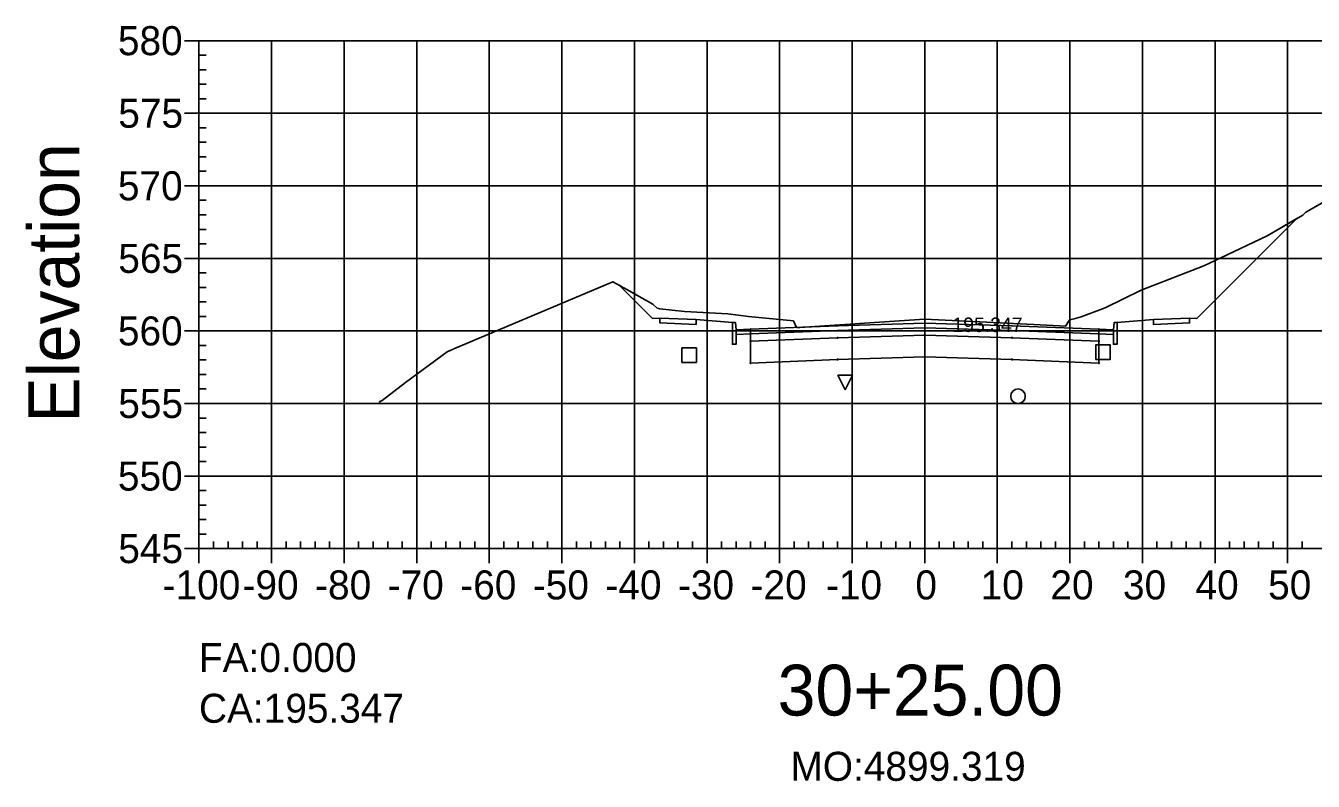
# Model space of a CAD drawing. Extents: x 704834 to 709892, y 372981 to 377533.
# Drawn here: x 706563 to 706740.4, y 373400.8 to 373504.9 of the extents above; entities that cross this region are included whole.
import ezdxf

# ---------------------------------------------------------------- set-up
doc = ezdxf.new("R2010")
doc.units = 0
for name, color, linetype in [('1', 7, 'Continuous'), ('10', 7, 'Continuous'), ('13', 7, 'Continuous'), ('14', 7, 'Continuous'), ('4', 7, 'Continuous'), ('57', 7, 'Continuous'), ('59', 7, 'Continuous'), ('60', 7, 'Continuous'), ('Default_Xsect', 7, 'Continuous'), ('Existing', 7, 'Continuous')]:
    doc.layers.add(name, color=color, linetype=linetype)

msp = doc.modelspace()

# ---------------------------------------------------------------- linework, layer by layer
for points in [[(706724.37, 373464.54), (706738.13, 373478.3)], [(706649.37, 373464.54), (706644.82, 373469.1)], [(706650.37, 373464.58), (706649.37, 373464.54)], [(706660.37, 373463.98), (706655.37, 373464.38)], [(706713.37, 373463.98), (706718.37, 373464.38)], [(706723.37, 373464.58), (706724.37, 373464.54)]]:
    msp.add_lwpolyline(points)
for points in [[(706655.37, 373464.38), (706650.37, 373464.58), (706650.37, 373463.92), (706655.37, 373463.72)], [(706660.87, 373462.98), (706660.79, 373463.98), (706660.37, 373463.98), (706660.37, 373460.98), (706660.87, 373460.98)], [(706662.87, 373463.06), (706660.87, 373462.98), (706660.87, 373462.32), (706662.87, 373462.4)], [(706686.87, 373463.24), (706698.87, 373462.88), (706710.87, 373462.4), (706710.87, 373463.06), (706698.87, 373463.54), (706686.87, 373463.9), (706674.87, 373463.54), (706662.87, 373463.06), (706662.87, 373462.4), (706674.87, 373462.88)], [(706686.87, 373462.24), (706698.87, 373461.88), (706710.87, 373461.4), (706710.87, 373462.4), (706698.87, 373462.88), (706686.87, 373463.24), (706674.87, 373462.88), (706662.87, 373462.4), (706662.87, 373461.4), (706674.87, 373461.88)], [(706686.82, 373463.19), (706686.92, 373463.19), (706686.92, 373463.29), (706686.82, 373463.29)], [(706710.87, 373462.4), (706712.87, 373462.32), (706712.87, 373462.98), (706710.87, 373463.06)], [(706712.87, 373460.98), (706713.37, 373460.98), (706713.37, 373463.98), (706712.96, 373463.98), (706712.87, 373462.98)], [(706718.37, 373463.72), (706723.37, 373463.92), (706723.37, 373464.58), (706718.37, 373464.38)], [(706662.82, 373461.35), (706662.92, 373461.35), (706662.92, 373461.45), (706662.82, 373461.45)], [(706686.87, 373459.24), (706698.87, 373458.88), (706710.87, 373458.4), (706710.87, 373461.4), (706698.87, 373461.88), (706686.87, 373462.24), (706674.87, 373461.88), (706662.87, 373461.4), (706662.87, 373458.4), (706674.87, 373458.88)], [(706674.82, 373461.83), (706674.92, 373461.83), (706674.92, 373461.93), (706674.82, 373461.93)], [(706686.82, 373462.19), (706686.92, 373462.19), (706686.92, 373462.29), (706686.82, 373462.29)], [(706698.82, 373461.83), (706698.92, 373461.83), (706698.92, 373461.93), (706698.82, 373461.93)], [(706710.82, 373461.35), (706710.92, 373461.35), (706710.92, 373461.45), (706710.82, 373461.45)], [(706662.82, 373458.35), (706662.92, 373458.35), (706662.92, 373458.45), (706662.82, 373458.45)], [(706674.82, 373458.83), (706674.92, 373458.83), (706674.92, 373458.93), (706674.82, 373458.93)], [(706686.82, 373459.19), (706686.92, 373459.19), (706686.92, 373459.29), (706686.82, 373459.29)], [(706698.82, 373458.83), (706698.92, 373458.83), (706698.92, 373458.93), (706698.82, 373458.93)], [(706710.82, 373458.35), (706710.92, 373458.35), (706710.92, 373458.45), (706710.82, 373458.45)]]:
    msp.add_lwpolyline(points, close=True)
at = {"layer": '1'}
for points in [[(706644.82, 373469.1), (706645.42, 373468.78), (706649.39, 373466.49), (706650.02, 373465.95), (706650.35, 373465.86), (706653.79, 373465.51), (706659.75, 373465.18), (706662.59, 373464.81), (706668.78, 373464.23), (706669.22, 373463.31), (706669.23, 373463.28), (706669.68, 373463.31), (706686.84, 373464.45), (706695.43, 373464.03), (706704.59, 373463.58), (706706.28, 373463.48), (706706.78, 373464.27), (706706.81, 373464.34), (706707.44, 373464.5), (706708.41, 373464.75), (706711.75, 373466.01), (706716.67, 373468.43), (706725.31, 373471.77), (706727.67, 373472.9), (706734.03, 373475.92), (706738.13, 373478.3), (706724.37, 373464.54), (706723.37, 373464.58), (706723.37, 373463.92), (706718.37, 373463.72), (706718.37, 373464.38), (706713.37, 373463.98), (706713.37, 373460.98), (706712.87, 373460.98), (706712.87, 373462.32), (706710.87, 373462.4), (706710.87, 373461.4), (706710.87, 373458.4), (706698.87, 373458.88), (706686.87, 373459.24), (706674.87, 373458.88), (706662.87, 373458.4), (706662.87, 373461.4), (706662.87, 373462.4), (706660.87, 373462.32), (706660.87, 373460.98), (706660.37, 373460.98), (706660.37, 373463.98), (706655.37, 373464.38), (706655.37, 373463.72), (706650.37, 373463.92), (706650.37, 373464.58), (706649.37, 373464.54)], [(706675.9, 373454.72), (706674.9, 373456.72), (706676.9, 373456.72)]]:
    msp.add_lwpolyline(points, close=True, dxfattribs=at)
at = {"layer": '10'}
msp.add_lwpolyline([(706653.41, 373458.48), (706655.41, 373458.48), (706655.41, 373460.48), (706653.41, 373460.48)], close=True, dxfattribs=at)
at = {"layer": '13'}
msp.add_circle((706699.72, 373453.82), 1, dxfattribs=at)
at = {"layer": '14'}
for points in [[(706738.13, 373478.3), (706738.13, 373478.35), (706738.13, 373478.3), (706738.08, 373478.3), (706738.13, 373478.3), (706738.13, 373478.25), (706738.13, 373478.3), (706738.18, 373478.3)], [(706644.82, 373469.1), (706644.82, 373469.15), (706644.82, 373469.1), (706644.77, 373469.1), (706644.82, 373469.1), (706644.82, 373469.05), (706644.82, 373469.1), (706644.87, 373469.1)], [(706662.87, 373463.06), (706662.87, 373463.11), (706662.87, 373463.06), (706662.82, 373463.06), (706662.87, 373463.06), (706662.87, 373463.01), (706662.87, 373463.06), (706662.92, 373463.06)], [(706674.87, 373463.54), (706674.87, 373463.59), (706674.87, 373463.54), (706674.82, 373463.54), (706674.87, 373463.54), (706674.87, 373463.49), (706674.87, 373463.54), (706674.92, 373463.54)], [(706686.87, 373463.9), (706686.87, 373463.95), (706686.87, 373463.9), (706686.82, 373463.9), (706686.87, 373463.9), (706686.87, 373463.85), (706686.87, 373463.9), (706686.92, 373463.9)], [(706698.87, 373463.54), (706698.87, 373463.59), (706698.87, 373463.54), (706698.82, 373463.54), (706698.87, 373463.54), (706698.87, 373463.49), (706698.87, 373463.54), (706698.92, 373463.54)], [(706710.87, 373463.06), (706710.87, 373463.11), (706710.87, 373463.06), (706710.82, 373463.06), (706710.87, 373463.06), (706710.87, 373463.01), (706710.87, 373463.06), (706710.92, 373463.06)]]:
    msp.add_lwpolyline(points, dxfattribs=at)
at = {"layer": '4'}
msp.add_lwpolyline([(706710.44, 373458.89), (706712.44, 373458.89), (706712.44, 373460.89), (706710.44, 373460.89)], close=True, dxfattribs=at)
at = {"layer": '57'}
for p, q in [((706584.87, 373502.82), (706586.87, 373502.82)), ((706586.87, 373502.82), (706786.87, 373502.82)), ((706586.87, 373432.82), (706586.87, 373502.82)), ((706586.87, 373432.82), (706586.87, 373502.82)), ((706596.87, 373432.82), (706596.87, 373502.82)), ((706606.87, 373432.82), (706606.87, 373502.82)), ((706616.87, 373432.82), (706616.87, 373502.82)), ((706626.87, 373432.82), (706626.87, 373502.82)), ((706636.87, 373432.82), (706636.87, 373502.82)), ((706646.87, 373432.82), (706646.87, 373502.82)), ((706656.87, 373432.82), (706656.87, 373502.82)), ((706666.87, 373432.82), (706666.87, 373502.82)), ((706676.87, 373432.82), (706676.87, 373502.82)), ((706686.87, 373432.82), (706686.87, 373502.82)), ((706696.87, 373432.82), (706696.87, 373502.82)), ((706706.87, 373432.82), (706706.87, 373502.82)), ((706716.87, 373432.82), (706716.87, 373502.82)), ((706726.87, 373432.82), (706726.87, 373502.82)), ((706736.87, 373432.82), (706736.87, 373502.82)), ((706586.87, 373500.82), (706587.87, 373500.82)), ((706586.87, 373498.82), (706587.87, 373498.82)), ((706586.87, 373496.82), (706587.87, 373496.82)), ((706586.87, 373494.82), (706587.87, 373494.82)), ((706584.87, 373492.82), (706586.87, 373492.82)), ((706586.87, 373492.82), (706786.87, 373492.82)), ((706586.87, 373490.82), (706587.87, 373490.82)), ((706586.87, 373488.82), (706587.87, 373488.82)), ((706586.87, 373486.82), (706587.87, 373486.82)), ((706586.87, 373484.82), (706587.87, 373484.82)), ((706584.87, 373482.82), (706586.87, 373482.82)), ((706586.87, 373482.82), (706786.87, 373482.82)), ((706586.87, 373480.82), (706587.87, 373480.82)), ((706586.87, 373478.82), (706587.87, 373478.82)), ((706586.87, 373476.82), (706587.87, 373476.82)), ((706586.87, 373474.82), (706587.87, 373474.82)), ((706584.87, 373472.82), (706586.87, 373472.82)), ((706586.87, 373472.82), (706786.87, 373472.82)), ((706586.87, 373470.82), (706587.87, 373470.82)), ((706586.87, 373468.82), (706587.87, 373468.82)), ((706586.87, 373466.82), (706587.87, 373466.82)), ((706586.87, 373464.82), (706587.87, 373464.82)), ((706584.87, 373462.82), (706586.87, 373462.82)), ((706586.87, 373462.82), (706786.87, 373462.82)), ((706586.87, 373460.82), (706587.87, 373460.82)), ((706586.87, 373458.82), (706587.87, 373458.82)), ((706586.87, 373456.82), (706587.87, 373456.82)), ((706586.87, 373454.82), (706587.87, 373454.82)), ((706584.87, 373452.82), (706586.87, 373452.82)), ((706586.87, 373452.82), (706786.87, 373452.82)), ((706586.87, 373450.82), (706587.87, 373450.82)), ((706586.87, 373448.82), (706587.87, 373448.82)), ((706586.87, 373446.82), (706587.87, 373446.82)), ((706586.87, 373444.82), (706587.87, 373444.82)), ((706584.87, 373442.82), (706586.87, 373442.82)), ((706586.87, 373442.82), (706786.87, 373442.82)), ((706586.87, 373440.82), (706587.87, 373440.82)), ((706586.87, 373438.82), (706587.87, 373438.82)), ((706586.87, 373436.82), (706587.87, 373436.82)), ((706586.87, 373434.82), (706587.87, 373434.82)), ((706588.87, 373432.82), (706588.87, 373433.82)), ((706590.87, 373432.82), (706590.87, 373433.82)), ((706592.87, 373432.82), (706592.87, 373433.82)), ((706594.87, 373432.82), (706594.87, 373433.82)), ((706598.87, 373432.82), (706598.87, 373433.82)), ((706600.87, 373432.82), (706600.87, 373433.82)), ((706602.87, 373432.82), (706602.87, 373433.82)), ((706604.87, 373432.82), (706604.87, 373433.82)), ((706608.87, 373432.82), (706608.87, 373433.82)), ((706610.87, 373432.82), (706610.87, 373433.82)), ((706612.87, 373432.82), (706612.87, 373433.82)), ((706614.87, 373432.82), (706614.87, 373433.82)), ((706618.87, 373432.82), (706618.87, 373433.82)), ((706620.87, 373432.82), (706620.87, 373433.82)), ((706622.87, 373432.82), (706622.87, 373433.82)), ((706624.87, 373432.82), (706624.87, 373433.82)), ((706628.87, 373432.82), (706628.87, 373433.82)), ((706630.87, 373432.82), (706630.87, 373433.82)), ((706632.87, 373432.82), (706632.87, 373433.82)), ((706634.87, 373432.82), (706634.87, 373433.82)), ((706638.87, 373432.82), (706638.87, 373433.82)), ((706640.87, 373432.82), (706640.87, 373433.82)), ((706642.87, 373432.82), (706642.87, 373433.82)), ((706644.87, 373432.82), (706644.87, 373433.82)), ((706648.87, 373432.82), (706648.87, 373433.82)), ((706650.87, 373432.82), (706650.87, 373433.82)), ((706652.87, 373432.82), (706652.87, 373433.82)), ((706654.87, 373432.82), (706654.87, 373433.82)), ((706658.87, 373432.82), (706658.87, 373433.82)), ((706660.87, 373432.82), (706660.87, 373433.82)), ((706662.87, 373432.82), (706662.87, 373433.82)), ((706664.87, 373432.82), (706664.87, 373433.82)), ((706668.87, 373432.82), (706668.87, 373433.82)), ((706670.87, 373432.82), (706670.87, 373433.82)), ((706672.87, 373432.82), (706672.87, 373433.82)), ((706674.87, 373432.82), (706674.87, 373433.82)), ((706678.87, 373432.82), (706678.87, 373433.82)), ((706680.87, 373432.82), (706680.87, 373433.82)), ((706682.87, 373432.82), (706682.87, 373433.82)), ((706684.87, 373432.82), (706684.87, 373433.82)), ((706688.87, 373432.82), (706688.87, 373433.82)), ((706690.87, 373432.82), (706690.87, 373433.82)), ((706692.87, 373432.82), (706692.87, 373433.82)), ((706694.87, 373432.82), (706694.87, 373433.82)), ((706698.87, 373432.82), (706698.87, 373433.82)), ((706700.87, 373432.82), (706700.87, 373433.82)), ((706702.87, 373432.82), (706702.87, 373433.82)), ((706704.87, 373432.82), (706704.87, 373433.82)), ((706708.87, 373432.82), (706708.87, 373433.82)), ((706710.87, 373432.82), (706710.87, 373433.82)), ((706712.87, 373432.82), (706712.87, 373433.82)), ((706714.87, 373432.82), (706714.87, 373433.82)), ((706718.87, 373432.82), (706718.87, 373433.82)), ((706720.87, 373432.82), (706720.87, 373433.82)), ((706722.87, 373432.82), (706722.87, 373433.82)), ((706724.87, 373432.82), (706724.87, 373433.82)), ((706728.87, 373432.82), (706728.87, 373433.82)), ((706730.87, 373432.82), (706730.87, 373433.82)), ((706732.87, 373432.82), (706732.87, 373433.82)), ((706734.87, 373432.82), (706734.87, 373433.82)), ((706738.87, 373432.82), (706738.87, 373433.82)), ((706584.87, 373432.82), (706586.87, 373432.82)), ((706586.87, 373432.82), (706786.87, 373432.82)), ((706586.87, 373432.82), (706786.87, 373432.82)), ((706586.87, 373430.82), (706586.87, 373432.82)), ((706596.87, 373430.82), (706596.87, 373432.82)), ((706606.87, 373430.82), (706606.87, 373432.82)), ((706616.87, 373430.82), (706616.87, 373432.82)), ((706626.87, 373430.82), (706626.87, 373432.82)), ((706636.87, 373430.82), (706636.87, 373432.82)), ((706646.87, 373430.82), (706646.87, 373432.82)), ((706656.87, 373430.82), (706656.87, 373432.82)), ((706666.87, 373430.82), (706666.87, 373432.82)), ((706676.87, 373430.82), (706676.87, 373432.82)), ((706686.87, 373430.82), (706686.87, 373432.82)), ((706696.87, 373430.82), (706696.87, 373432.82)), ((706706.87, 373430.82), (706706.87, 373432.82)), ((706716.87, 373430.82), (706716.87, 373432.82)), ((706726.87, 373430.82), (706726.87, 373432.82)), ((706736.87, 373430.82), (706736.87, 373432.82))]:
    msp.add_line(p, q, dxfattribs=at)
at = {"layer": 'Default_Xsect'}
msp.add_lwpolyline([(706644.82, 373469.1), (706649.37, 373464.54), (706650.37, 373464.58), (706655.37, 373464.38), (706660.37, 373463.98), (706660.79, 373463.98), (706660.87, 373462.98), (706662.87, 373463.06), (706674.87, 373463.54), (706686.87, 373463.9), (706698.87, 373463.54), (706710.87, 373463.06), (706712.87, 373462.98), (706712.96, 373463.98), (706713.37, 373463.98), (706718.37, 373464.38), (706723.37, 373464.58), (706724.37, 373464.54), (706738.13, 373478.3)], dxfattribs=at)
at = {"layer": 'Existing'}
msp.add_lwpolyline([(706611.75, 373452.97), (706611.8, 373453.08), (706612.13, 373453.25), (706615.34, 373455.73), (706621.06, 373459.95), (706621.97, 373460.37), (706643.89, 373469.6), (706645.42, 373468.78), (706649.39, 373466.49), (706650.02, 373465.95), (706650.35, 373465.86), (706653.79, 373465.51), (706659.75, 373465.18), (706662.59, 373464.81), (706668.78, 373464.23), (706669.22, 373463.31), (706669.23, 373463.28), (706669.68, 373463.31), (706686.84, 373464.45), (706695.43, 373464.03), (706704.59, 373463.58), (706706.28, 373463.48), (706706.78, 373464.27), (706706.81, 373464.34), (706707.44, 373464.5), (706708.41, 373464.75), (706711.75, 373466.01), (706716.67, 373468.43), (706725.31, 373471.77), (706727.67, 373472.9), (706734.03, 373475.92), (706738.95, 373478.78), (706739.37, 373479.19), (706742.06, 373480.68)], dxfattribs=at)

# ---------------------------------------------------------------- texts
msp.add_text('CA:195.347', height=4).set_placement((706586.87, 373408.82))
at = {"layer": '1'}
msp.add_text('30+25.00', height=7, dxfattribs=at).set_placement((706666.6, 373409.82))
at = {"layer": '14'}
for p in [(706650.34, 373464.53), (706650.34, 373463.87), (706655.34, 373463.67), (706718.34, 373463.67), (706723.34, 373464.53), (706723.34, 373463.87)]:
    msp.add_text('+', height=0.1, dxfattribs=at).set_placement(p)
at = {"layer": '57'}
for s, p in [('580', (706575.7, 373500.82)), ('575', (706575.75, 373490.82)), ('570', (706575.7, 373480.82)), ('565', (706575.75, 373470.82)), ('560', (706575.7, 373460.82)), ('555', (706575.75, 373450.82)), ('550', (706575.7, 373440.82)), ('545', (706575.75, 373430.82)), ('-100', (706581.86, 373425.82)), ('-90', (706592.87, 373425.82)), ('-80', (706602.87, 373425.82)), ('-70', (706612.87, 373425.82)), ('-60', (706622.87, 373425.82)), ('-50', (706632.87, 373425.82)), ('-40', (706642.87, 373425.82)), ('-30', (706652.87, 373425.82)), ('-20', (706662.87, 373425.82)), ('-10', (706673.26, 373425.82)), ('0', (706685.58, 373425.82)), ('10', (706694.57, 373425.82)), ('20', (706704.18, 373425.82)), ('30', (706714.18, 373425.82)), ('40', (706724.18, 373425.82)), ('50', (706734.18, 373425.82))]:
    msp.add_text(s, height=4, dxfattribs=at).set_placement(p)
at = {"layer": '59'}
for s, height, p in [('195.347', 2, (706690.68, 373462.67)), ('FA:0.000', 4, (706586.87, 373415.82)), ('MO:4899.319', 4, (706668.37, 373400.82))]:
    msp.add_text(s, height=height, dxfattribs=at).set_placement(p)
at = {"layer": '60'}
msp.add_text('Elevation', height=7, rotation=90, dxfattribs=at).set_placement((706570.37, 373450.18))

doc.saveas('drawing.dxf')
